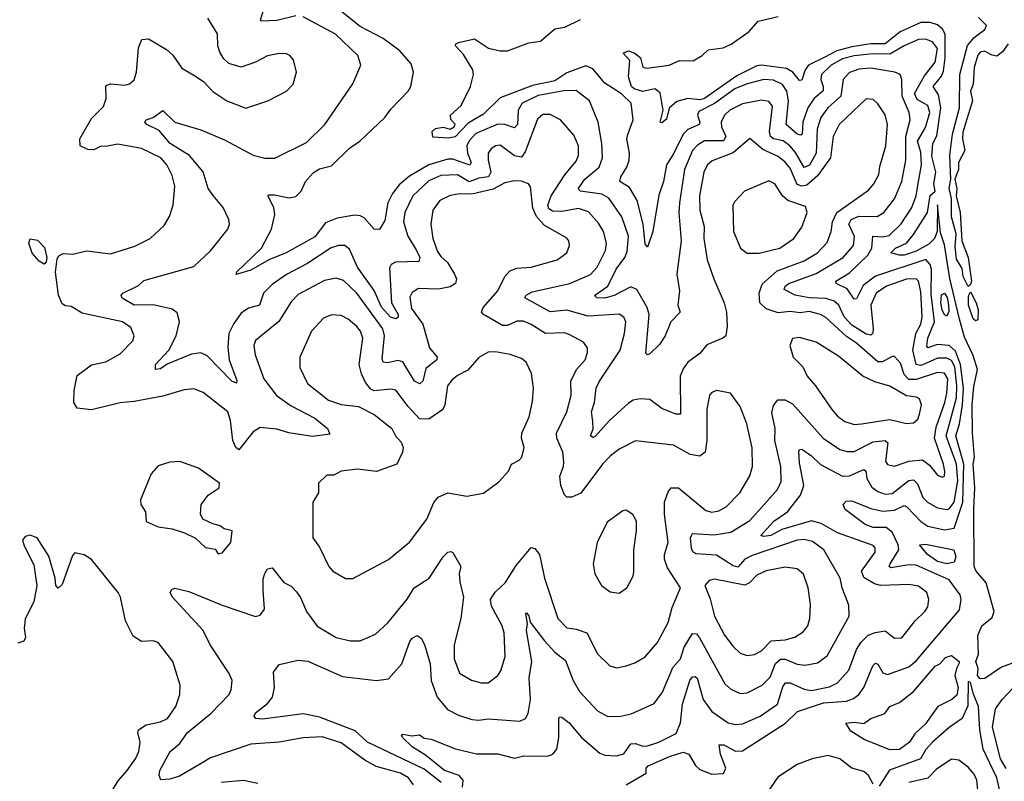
# Model space of a CAD drawing. Extents: x 1954678 to 2060275, y 904822 to 1016299.
# Tile 368 of 467: x 2009233 to 2013377, y 1002210 to 1005416. Entities that reach past the tile are written whole.
import ezdxf

# ---------------------------------------------------------------- set-up
doc = ezdxf.new("R2010")
doc.units = 0

msp = doc.modelspace()

# ---------------------------------------------------------------- linework, layer by layer
at = {"layer": '0CON20XD'}
for points in [[(2011867.5, 1004012.5), (2011881.6, 1004175), (2011872.9, 1004205), (2011830.6, 1004280.6), (2011805, 1004291.6), (2011735, 1004254.6), (2011695, 1004243.8), (2011661.2, 1004245), (2011651.4, 1004255), (2011708.2, 1004295), (2011743.4, 1004366.6), (2011779.8, 1004415), (2011789, 1004441), (2011795.2, 1004505), (2011766.6, 1004586.6), (2011712.8, 1004665), (2011682.1, 1004682.1), (2011593.3, 1004695), (2011583.8, 1004703.8), (2011611.4, 1004745), (2011670.8, 1004795), (2011685.3, 1004835), (2011682.9, 1004895), (2011666.7, 1004985), (2011630.4, 1005075), (2011575, 1005118.2), (2011523.1, 1005116.9), (2011415, 1005097.6), (2011347.3, 1005065), (2011330.6, 1005035), (2011327.3, 1004975), (2011315, 1004961.1), (2011275, 1004975.2), (2011245, 1004976.3), (2011152.9, 1004937.1), (2011125, 1004906.3), (2011115.2, 1004885), (2011117.7, 1004855), (2011132.8, 1004815), (2011126.5, 1004803.5), (2011055, 1004829.6), (2011035, 1004828.8), (2010955, 1004805.4), (2010873.1, 1004756.9), (2010829.2, 1004720.8), (2010801.6, 1004685), (2010782.7, 1004645), (2010769.5, 1004570.5), (2010747.3, 1004532.7), (2010724.4, 1004534.4), (2010681.9, 1004581.9), (2010665, 1004591.2), (2010643.8, 1004593.8), (2010568.9, 1004581.1), (2010519.1, 1004560.9), (2010475, 1004502.2), (2010354.1, 1004434.1), (2010281.4, 1004405), (2010205, 1004362.2), (2010143.3, 1004343.3), (2010147.1, 1004355), (2010250, 1004455), (2010292.5, 1004535), (2010306.8, 1004596.8), (2010302.5, 1004625), (2010276.7, 1004675), (2010280.5, 1004679.5), (2010305, 1004678.8), (2010366.4, 1004666.4), (2010395, 1004671.8), (2010416.7, 1004695), (2010435.9, 1004735), (2010468.2, 1004771.8), (2010495, 1004788.1), (2010545, 1004800.7), (2010620.5, 1004875), (2010663.5, 1004905), (2010770, 1005005), (2010795, 1005039.2), (2010868, 1005115), (2010878.8, 1005135), (2010889.4, 1005195), (2010880.2, 1005230.2), (2010831.9, 1005285), (2010762.7, 1005337.3), (2010665, 1005388.2), (2010554.1, 1005475.9)], [(2010395, 1005432.3), (2010315, 1005412.6), (2010250, 1005410), (2010246.1, 1005416.1), (2010258.2, 1005455)], [(2011134, 1002636), (2011175, 1002624.5), (2011205, 1002624.4), (2011244.6, 1002655.4), (2011257.8, 1002675), (2011275.4, 1002735), (2011271.3, 1002835), (2011263.6, 1002865), (2011217.8, 1002947.8), (2011214.4, 1002975), (2011233.6, 1003006.4), (2011275.5, 1003045), (2011321.5, 1003118.5), (2011385, 1003193.8), (2011400.8, 1003190.7), (2011420.4, 1003165), (2011441.1, 1003065), (2011498, 1002895), (2011535, 1002856.4), (2011575, 1002850.9), (2011619.1, 1002835), (2011665, 1002747.1), (2011716.6, 1002696.6), (2011745, 1002687.1), (2011785, 1002695.6), (2011821.3, 1002708.7), (2011865, 1002734.3), (2011916.4, 1002795), (2011962, 1002878), (2011978.7, 1002941.3), (2012014, 1003025), (2011958.7, 1003108.7), (2011947, 1003145), (2011946.7, 1003165), (2011961.6, 1003215), (2011946.4, 1003335), (2011946.1, 1003385), (2011961.6, 1003428.4), (2011975, 1003445.5), (2012005, 1003445.4), (2012120.6, 1003350.6), (2012145, 1003343.5), (2012175, 1003348.9), (2012205.6, 1003365), (2012263.5, 1003425), (2012305, 1003496), (2012316.9, 1003535), (2012315.4, 1003614.6), (2012292.3, 1003715), (2012265, 1003788), (2012224.6, 1003844.6), (2012165, 1003855.6), (2012145, 1003847.1), (2012136.5, 1003835), (2012124.7, 1003775), (2012124.2, 1003645), (2012117.9, 1003595), (2012095, 1003579.2), (2012055, 1003586.5), (2011984.5, 1003624.5), (2011825, 1003642.9), (2011755, 1003607.8), (2011719.6, 1003580.4), (2011686.2, 1003545), (2011595, 1003423.3), (2011555.8, 1003405.8), (2011535, 1003405.7), (2011525, 1003416), (2011509.6, 1003455), (2011506.2, 1003495), (2011521.5, 1003535), (2011522.7, 1003555), (2011518.2, 1003595), (2011492.9, 1003655), (2011491.8, 1003675), (2011535.9, 1003765), (2011554.2, 1003835), (2011551.6, 1003895), (2011576, 1003944), (2011612.9, 1003985), (2011622.5, 1004015), (2011621.9, 1004035), (2011605, 1004058.6), (2011545, 1004090.5), (2011525, 1004097.5), (2011445, 1004095.2), (2011385, 1004133.6), (2011353.4, 1004146.6), (2011325, 1004147.5), (2011285, 1004129.3), (2011265, 1004128.2), (2011184.5, 1004175), (2011176.1, 1004185), (2011182.6, 1004205), (2011245.3, 1004275), (2011274.7, 1004335), (2011295, 1004359.7), (2011325, 1004370.7), (2011385, 1004374.7), (2011495, 1004405.4), (2011535.6, 1004435), (2011546.7, 1004465), (2011544.4, 1004485), (2011535.9, 1004495.9), (2011440.6, 1004550.6), (2011407.1, 1004587.1), (2011392.2, 1004622.2), (2011382.8, 1004712.8), (2011374.6, 1004724.6), (2011345, 1004736.2), (2011315, 1004738.5), (2011275, 1004728.8), (2011225, 1004703), (2011135, 1004681.6), (2011085, 1004682.9), (2011045, 1004676), (2011001.1, 1004655), (2010971.8, 1004615), (2010963.2, 1004555), (2010971.9, 1004495), (2010991.1, 1004441.1), (2011005, 1004420), (2011033.5, 1004393.5), (2011062.9, 1004345), (2011070.4, 1004325), (2011066.2, 1004305), (2011045, 1004291.6), (2010995, 1004282.1), (2010911.2, 1004285), (2010885, 1004267.8), (2010875, 1004247.5), (2010881.1, 1004201.1), (2010928.9, 1004135), (2010958, 1004035), (2010990.3, 1003995), (2010988.9, 1003985), (2010942.6, 1003947.4), (2010930, 1003895), (2010916.9, 1003883.1), (2010894.4, 1003895), (2010845, 1003975.9), (2010825, 1003981.4), (2010781.3, 1003971.3), (2010762.9, 1003975), (2010757.9, 1003987.9), (2010767.5, 1004085), (2010760.9, 1004115), (2010652, 1004265), (2010595, 1004318.8), (2010565, 1004328.2), (2010515, 1004318.2), (2010405, 1004259.3), (2010375, 1004228.9), (2010323.6, 1004146.4), (2010224.8, 1004065.3), (2010217.5, 1004045), (2010224, 1004005), (2010260.6, 1003905), (2010313.8, 1003833.8), (2010375, 1003791.2), (2010475, 1003738.4), (2010528.6, 1003695), (2010537.9, 1003672.1), (2010465, 1003661.2), (2010365, 1003676.8), (2010315, 1003693), (2010245, 1003699.7), (2010215, 1003681.2), (2010155, 1003605.6), (2010142.1, 1003615), (2010129.4, 1003645), (2010119.5, 1003729.5), (2010109.3, 1003765), (2010005, 1003846.5), (2009965, 1003862.5), (2009925, 1003858.2), (2009835, 1003831.8), (2009715, 1003808.6), (2009655, 1003803.6), (2009535, 1003773.8), (2009475, 1003780.8), (2009460.5, 1003805), (2009462.1, 1003855), (2009475, 1003918), (2009535, 1003963.3), (2009595, 1003975.4), (2009655, 1004009.1), (2009708.6, 1004065), (2009714.2, 1004085.8), (2009700.9, 1004120.9), (2009665, 1004144.5), (2009495, 1004180.8), (2009448.8, 1004208.8), (2009425, 1004211.8), (2009410.8, 1004220.8), (2009395.9, 1004255.9), (2009383.2, 1004353.2), (2009389.9, 1004410.1), (2009397.2, 1004422.8), (2009415, 1004432.5), (2009455, 1004428.5), (2009515, 1004443.6), (2009615, 1004430.6), (2009717.3, 1004462.7), (2009781.2, 1004495), (2009840.3, 1004549.7), (2009862.7, 1004587.3), (2009878.6, 1004635), (2009885.7, 1004715), (2009875, 1004760), (2009851.2, 1004805), (2009826.2, 1004835), (2009745, 1004874.1), (2009645, 1004892.8), (2009595, 1004882.7), (2009575, 1004884.5), (2009545, 1004868.1), (2009519.1, 1004869.1), (2009487.3, 1004885), (2009485.4, 1004915), (2009535, 1005000), (2009585, 1005050.6), (2009596.5, 1005085), (2009594.5, 1005135), (2009599.1, 1005140.9), (2009615, 1005146.2), (2009675, 1005140.4), (2009695, 1005145.6), (2009715, 1005162.5), (2009724.7, 1005195), (2009732.5, 1005297.5), (2009746.5, 1005333.5), (2009775.3, 1005335.3), (2009850.1, 1005290.1), (2009877, 1005267), (2009915, 1005212), (2009965, 1005182.9), (2010006.4, 1005156.4), (2010045, 1005114.3), (2010105, 1005074.3), (2010185, 1005044.3), (2010277.5, 1005075), (2010356.2, 1005115), (2010384.2, 1005145), (2010398, 1005195), (2010385, 1005247.5), (2010370, 1005265), (2010355, 1005272), (2010325, 1005274), (2010275, 1005263.8), (2010225, 1005237.5), (2010165, 1005216.7), (2010112.5, 1005232.5), (2010091.4, 1005251.4), (2010075, 1005280), (2010066.2, 1005306.2), (2010065, 1005356.2), (2010025, 1005422.5)], [(2011475, 1004610.7), (2011460.2, 1004620.2), (2011455.2, 1004635), (2011469.5, 1004675), (2011526.6, 1004763.4), (2011575, 1004821.1), (2011584.1, 1004845), (2011584.7, 1004885), (2011565, 1004930.6), (2011508.9, 1004995), (2011465, 1005016.9), (2011435, 1005017.7), (2011412.3, 1004997.7), (2011359.6, 1004860.4), (2011345, 1004837.5), (2011315, 1004843.5), (2011255, 1004887.4), (2011235, 1004884.7), (2011216.8, 1004873.2), (2011205, 1004853.8), (2011204.8, 1004825.2), (2011215.5, 1004775), (2011205.7, 1004754.3), (2011165, 1004749.5), (2011125, 1004733.8), (2011075, 1004763), (2011005, 1004760), (2010955, 1004738.5), (2010887.9, 1004675), (2010853, 1004605), (2010847.6, 1004565), (2010866.1, 1004505), (2010902.9, 1004445), (2010916.7, 1004415), (2010912.2, 1004397.8), (2010814.3, 1004395.7), (2010795.5, 1004385), (2010788.8, 1004371.2), (2010797.3, 1004225), (2010826, 1004175), (2010826.1, 1004163.9), (2010815, 1004157.1), (2010793.8, 1004163.8), (2010755, 1004206.1), (2010725, 1004275.8), (2010654.1, 1004375), (2010620, 1004450), (2010601.2, 1004465), (2010575, 1004465.3), (2010543.6, 1004456.4), (2010441.8, 1004388.2), (2010355, 1004343.1), (2010295, 1004301.3), (2010258.9, 1004265), (2010242.2, 1004215), (2010195, 1004202.3), (2010165, 1004180.9), (2010133.2, 1004136.8), (2010112.7, 1004095), (2010108.2, 1004038.2), (2010114.8, 1003984.8), (2010146.9, 1003896.9), (2010145, 1003886.7), (2010125, 1003894.7), (2010021.2, 1004001.2), (2009995, 1004013.8), (2009955, 1004008.8), (2009853.8, 1003966.2), (2009825, 1003946), (2009803.9, 1003943.9), (2009804.8, 1003965.2), (2009860.9, 1004025), (2009891.1, 1004085), (2009905.4, 1004144.6), (2009895, 1004182), (2009875, 1004197.7), (2009795, 1004215.4), (2009715, 1004214.8), (2009664.2, 1004244.2), (2009659.4, 1004255), (2009666.2, 1004265), (2009732.2, 1004297.8), (2009755, 1004318.9), (2009965, 1004377.9), (2010037.7, 1004445), (2010108.1, 1004535), (2010115.5, 1004555.5), (2010113.5, 1004575), (2010089.5, 1004625), (2010046.6, 1004676.6), (2010025.4, 1004705.4), (2010005.2, 1004775.2), (2009947.5, 1004845), (2009866.2, 1004895), (2009819.6, 1004949.6), (2009768, 1004975), (2009759.4, 1004985), (2009764.4, 1004995), (2009795, 1005003.8), (2009835, 1005033.8), (2009885.4, 1004985.4), (2009995, 1004952.9), (2010095, 1004910.3), (2010215, 1004846.4), (2010265, 1004833.2), (2010306.3, 1004833.7), (2010440.2, 1004899.8), (2010516.7, 1004975), (2010635, 1005146.2), (2010667.8, 1005225), (2010655.2, 1005265.2), (2010561.8, 1005355), (2010425, 1005427.6)], [(2011785.8, 1002195), (2011870, 1002245), (2011870, 1002265), (2011877.5, 1002275), (2011968, 1002315), (2012025, 1002332.5), (2012049.2, 1002325), (2012076.6, 1002276.6), (2012095, 1002259.3), (2012145, 1002240.3), (2012195, 1002242.5), (2012204.7, 1002265), (2012182.3, 1002325), (2012176.1, 1002363.9), (2012195.7, 1002364.3), (2012245, 1002337.6), (2012275, 1002338.4), (2012455.4, 1002454.6), (2012506.3, 1002503.7), (2012615, 1002540), (2012712.5, 1002547.5), (2012742, 1002558), (2012764.8, 1002575.2), (2012785.6, 1002604.4), (2012823.3, 1002696.7), (2012835, 1002707.5), (2012845, 1002703.1), (2012865, 1002667.1), (2012885, 1002659.1), (2012975, 1002691.4), (2013005, 1002717.2), (2013187.7, 1002932.3), (2013194.4, 1002975), (2013191.1, 1002995), (2013145, 1003058.4), (2013005, 1003120), (2012975, 1003121.9), (2012898.5, 1003108.5), (2012892.2, 1003115), (2012896.2, 1003125), (2012932.3, 1003185), (2012930.2, 1003205), (2012905, 1003258.9), (2012878.9, 1003278.9), (2012825, 1003278.4), (2012791, 1003291), (2012707.3, 1003355), (2012697.8, 1003375), (2012711.3, 1003388.7), (2012735, 1003390.3), (2012815, 1003358.7), (2012865, 1003346.7), (2012915, 1003351.9), (2012955, 1003370.9), (2012966.2, 1003366.2), (2013025, 1003303.8), (2013055, 1003284), (2013125, 1003269.2), (2013165, 1003275.4), (2013201.9, 1003385), (2013206.6, 1003545), (2013172.8, 1003665), (2013188.4, 1003715), (2013201.3, 1003795), (2013204.7, 1003865), (2013192.8, 1003965), (2013171.5, 1004021.5), (2013145, 1004044.6), (2013095, 1004049.3), (2013055, 1004034.8), (2013051.2, 1004041.2), (2013055.2, 1004075), (2013082.4, 1004145), (2013069, 1004261), (2013069.9, 1004365), (2013064.6, 1004385), (2013046.9, 1004406.9), (2012835, 1004337), (2012782.9, 1004297.1), (2012755, 1004241.5), (2012745, 1004240.4), (2012715, 1004282.6), (2012669.4, 1004305), (2012667.8, 1004315), (2012725, 1004350), (2012802, 1004425), (2012818.5, 1004455), (2012823.8, 1004505), (2012865, 1004501.8), (2012892.4, 1004507.6), (2012942.9, 1004557.1), (2012987.8, 1004625), (2013005.2, 1004675), (2013013.9, 1004726.1), (2013027.5, 1004805), (2013025, 1004858.6), (2013011.9, 1004905), (2013045, 1004962.7), (2013062.7, 1005025), (2013055, 1005054.7), (2013010.4, 1005080.4), (2012998.8, 1005105), (2013040.6, 1005179.4), (2013085, 1005237.5), (2013095.3, 1005295), (2013075, 1005322.6), (2013045, 1005333.8), (2013015, 1005332.8), (2012955, 1005306.7), (2012895, 1005271.2), (2012825, 1005273), (2012745, 1005264.3), (2012695, 1005251), (2012647.6, 1005225), (2012607.3, 1005185), (2012604.3, 1005165), (2012614.4, 1005135), (2012613.7, 1005116.3), (2012575, 1005082.9), (2012550, 1005045), (2012529, 1004985), (2012525.2, 1004934.8), (2012520, 1004930), (2012505, 1004934.3), (2012457.9, 1004975), (2012468.1, 1005075), (2012461.3, 1005115), (2012443.8, 1005143.8), (2012405, 1005161.9), (2012365, 1005164.5), (2012295, 1005146.8), (2012241.8, 1005125), (2012156.9, 1005063.1), (2012090.8, 1005029.2), (2012085.2, 1005015), (2012095.3, 1004985), (2012092.5, 1004975), (2012045, 1004953.8), (2012025.4, 1004934.6), (2011985, 1004851.5), (2011954.8, 1004805), (2011942.5, 1004735), (2011922.4, 1004677.6), (2011897.1, 1004525), (2011875, 1004458), (2011865, 1004473.3), (2011856.1, 1004555), (2011831.4, 1004655), (2011799.2, 1004709.2), (2011758.5, 1004735), (2011762.3, 1004755), (2011788.1, 1004795), (2011798.3, 1004825), (2011799.6, 1004855), (2011788.3, 1004915), (2011792.3, 1004932.3), (2011814.7, 1004995), (2011805.5, 1005065), (2011764.8, 1005104.8), (2011695, 1005149.7), (2011645, 1005209.7), (2011615, 1005221.9), (2011535, 1005192.8), (2011485, 1005159.4), (2011390.9, 1005139.1), (2011255, 1005086.7), (2011185, 1005018.5), (2011119.7, 1004980.3), (2011065, 1004922.6), (2011036.9, 1004916.9), (2010971.5, 1004921.5), (2010969.2, 1004945), (2010982.3, 1004957.7), (2011015, 1004963.9), (2011045, 1004955.6), (2011061.9, 1004965), (2011065, 1004976.2), (2011046.7, 1004996.7), (2011045.6, 1005015), (2011090, 1005055), (2011130.4, 1005135), (2011142.1, 1005185), (2011139.6, 1005205), (2011100, 1005270), (2011066.4, 1005306.4), (2011068.8, 1005315), (2011080, 1005320), (2011146.1, 1005336.1), (2011206.1, 1005296.1), (2011255, 1005284.5), (2011285, 1005285.4), (2011375, 1005318.2), (2011425, 1005326.2), (2011485, 1005378.4), (2011526.9, 1005385), (2011592.9, 1005417.1)], [(2013422.2, 1002712.2), (2013365, 1002690.1), (2013295, 1002643.3), (2013275, 1002641.8), (2013264, 1002655), (2013266, 1002685), (2013257.5, 1002715), (2013267.5, 1002745), (2013265, 1002823.3), (2013282.1, 1002865), (2013325, 1002900), (2013334.6, 1002925), (2013300, 1003045), (2013258.3, 1003095), (2013250.5, 1003115), (2013248.8, 1003358.8), (2013253.2, 1003445), (2013245.8, 1003545), (2013251.4, 1003575), (2013242.5, 1003675), (2013241.1, 1003795), (2013248.4, 1003871.6), (2013263.6, 1003943.6), (2013245, 1004003.3), (2013209.1, 1004079.1), (2013187.8, 1004155), (2013147.4, 1004327.4), (2013125, 1004468.6), (2013108.8, 1004518.8), (2013095, 1004637.5), (2013093.9, 1004525), (2013083.3, 1004495), (2013059, 1004471), (2013005, 1004441.3), (2012955, 1004424.6), (2012935, 1004424.3), (2012899.4, 1004435), (2012918.7, 1004455), (2012964.8, 1004475), (2012995, 1004511.6), (2013053.3, 1004605), (2013065, 1004676.7), (2013086, 1004694), (2013080, 1004725), (2013088.5, 1004775), (2013071.9, 1004841.9), (2013076.4, 1004895), (2013092.4, 1004927.6), (2013108.9, 1005045), (2013099.9, 1005099.9), (2013077, 1005135), (2013111.8, 1005178.2), (2013120.4, 1005199.6), (2013128.1, 1005255), (2013127.7, 1005355), (2013116, 1005376), (2013095, 1005395.1), (2013065, 1005404.1), (2013025, 1005404.9), (2012938.5, 1005365), (2012875, 1005314.9), (2012815, 1005314.2), (2012735, 1005302.6), (2012672, 1005285), (2012621.3, 1005258.7), (2012553, 1005225), (2012539, 1005205), (2012525, 1005162), (2012515, 1005160), (2012486, 1005196), (2012460.5, 1005210.5), (2012355, 1005224.2), (2012335, 1005222), (2012250.7, 1005179.3), (2012115, 1005083.9), (2012095, 1005078.2), (2012045, 1005084.2), (2011997.9, 1005072.1), (2011966.8, 1005043.2), (2011955, 1004998.1), (2011935, 1004982.2), (2011928.8, 1004985), (2011941.3, 1005035), (2011927.8, 1005107.8), (2011905.6, 1005125.6), (2011855, 1005113.3), (2011819.3, 1005125), (2011807.5, 1005135), (2011794.8, 1005175), (2011800.6, 1005245), (2011772.5, 1005275), (2011795, 1005285.6), (2011821.2, 1005275), (2011845.7, 1005255), (2011855.9, 1005215.9), (2011872.1, 1005212.1), (2011965.8, 1005224.2), (2012010, 1005245), (2012066.6, 1005243.4), (2012104.5, 1005265.5), (2012130.9, 1005289.1), (2012192.8, 1005297.2), (2012227, 1005313), (2012303, 1005367), (2012340.3, 1005409.7), (2012425, 1005429.7)], [(2013392.5, 1005315), (2013369.3, 1005280.7), (2013345, 1005263.3), (2013325, 1005266.7), (2013293.8, 1005283.8), (2013275, 1005280), (2013265, 1005267.5), (2013249.6, 1005215), (2013245.3, 1005144.7), (2013233.9, 1005115), (2013242.8, 1005075), (2013202.1, 1004942.1), (2013200.8, 1004915), (2013210.4, 1004865), (2013184.1, 1004815), (2013183.2, 1004785), (2013169.1, 1004745), (2013177.1, 1004705), (2013174.7, 1004674.7), (2013190.7, 1004605), (2013197.4, 1004485), (2013224.6, 1004415), (2013238, 1004315), (2013235, 1004301.2), (2013225, 1004292.5), (2013203.5, 1004335), (2013198.8, 1004368.8), (2013175, 1004407.5), (2013169.7, 1004460.3), (2013174.3, 1004514.3), (2013155, 1004586.7), (2013154, 1004664), (2013144.6, 1004705), (2013152.2, 1004745), (2013147.9, 1004845), (2013158.5, 1004935), (2013188.3, 1005045), (2013189.5, 1005185), (2013222.1, 1005307.9), (2013249.3, 1005340.7), (2013294.4, 1005375), (2013301.4, 1005391.4), (2013268, 1005425)], [(2011095.9, 1002185), (2011099.5, 1002215), (2011082.9, 1002235), (2011020.8, 1002255), (2010939.9, 1002319.9), (2010885, 1002355.4), (2010843.3, 1002395), (2010840, 1002405), (2010845, 1002408.1), (2010885, 1002401.1), (2010915, 1002405.8), (2010935, 1002391.9), (2010965, 1002388.1), (2011066.9, 1002346.9), (2011155, 1002325.3), (2011245, 1002325.3), (2011315, 1002307.8), (2011355, 1002316.8), (2011454.7, 1002315.3), (2011477.1, 1002325), (2011494, 1002346), (2011502.4, 1002395), (2011501.4, 1002475), (2011505, 1002481.2), (2011515, 1002480.8), (2011545, 1002456.9), (2011597.7, 1002395), (2011675, 1002329.1), (2011695, 1002320.4), (2011745, 1002317.1), (2011775, 1002325.5), (2011805, 1002367.2), (2011825, 1002369), (2011855, 1002358.7), (2011875, 1002358.8), (2011923.3, 1002375), (2011995, 1002412), (2012013.9, 1002456.1), (2012021.9, 1002535), (2012053.3, 1002635), (2012065, 1002649.3), (2012075, 1002651.2), (2012083.6, 1002643.6), (2012109.5, 1002555), (2012145, 1002504), (2012215, 1002455.9), (2012245, 1002449.4), (2012275, 1002452.6), (2012349.1, 1002485), (2012422, 1002535), (2012445, 1002608.5), (2012455.9, 1002624.1), (2012475, 1002624.7), (2012535, 1002597.4), (2012565, 1002592.5), (2012641.5, 1002608.5), (2012675, 1002624.1), (2012721.9, 1002678.1), (2012755.2, 1002765), (2012774, 1002796), (2012803.1, 1002825), (2012833.7, 1002836.3), (2012875, 1002843.2), (2012915, 1002812.9), (2012945, 1002814.4), (2013001.5, 1002885), (2013042.1, 1002925), (2013054.5, 1002945), (2013059.6, 1002975), (2013050.5, 1003005), (2013015, 1003030.9), (2012975, 1003038.2), (2012855, 1003033.7), (2012831, 1003041), (2012785, 1003068.4), (2012775.2, 1003095), (2012833.5, 1003175), (2012833.6, 1003193.6), (2012825, 1003203.1), (2012675, 1003255.7), (2012605.7, 1003295.7), (2012565, 1003306.7), (2012440.2, 1003269.8), (2012394.7, 1003244.7), (2012365, 1003240.4), (2012352.5, 1003245), (2012406.5, 1003305), (2012464.1, 1003345), (2012518.8, 1003415), (2012533.4, 1003455), (2012515, 1003551.2), (2012511.3, 1003598.7), (2012515, 1003607.1), (2012525, 1003608.9), (2012565, 1003580.6), (2012603.2, 1003543.2), (2012695, 1003495.3), (2012725, 1003495.7), (2012785, 1003522.5), (2012793.3, 1003515), (2012798.3, 1003485), (2012818.8, 1003448.8), (2012845, 1003429.5), (2012875, 1003419.4), (2012905, 1003422.3), (2012975, 1003476.1), (2012995, 1003479.2), (2013011.9, 1003461.9), (2013033.2, 1003405), (2013052.9, 1003385), (2013095, 1003361.8), (2013136.2, 1003353.8), (2013145, 1003357.3), (2013165.2, 1003384.8), (2013181.5, 1003475), (2013175.9, 1003545), (2013132.6, 1003665), (2013175.1, 1003825), (2013177, 1003875), (2013168.7, 1003955), (2013155, 1003981.1), (2013135, 1003991.6), (2013095, 1003991), (2013049.1, 1003970.9), (2013025, 1003959.9), (2013005.8, 1003965), (2012992.1, 1004025), (2013003.9, 1004095), (2013025.2, 1004135), (2013030.7, 1004165), (2013025, 1004270.8), (2013015.2, 1004315), (2013005, 1004325.3), (2012965, 1004323.6), (2012880.5, 1004295), (2012838, 1004265), (2012814.8, 1004215), (2012825.2, 1004114.8), (2012823.1, 1004096.9), (2012815, 1004088.5), (2012795, 1004092), (2012735, 1004130.7), (2012703.2, 1004165), (2012680.5, 1004215), (2012660.8, 1004230.8), (2012625, 1004242), (2012554.9, 1004244.9), (2012496.9, 1004256.9), (2012450.5, 1004280.5), (2012454.5, 1004295), (2012469.6, 1004305), (2012585, 1004347.8), (2012698.2, 1004415), (2012742.6, 1004465), (2012746, 1004504), (2012722.6, 1004555), (2012731.9, 1004575), (2012765, 1004589.2), (2012842, 1004588), (2012869.6, 1004605), (2012915, 1004661.8), (2012944.8, 1004735.2), (2012961.9, 1004825), (2012962.1, 1004925), (2012980, 1004995), (2012975.6, 1005025), (2012947.3, 1005095), (2012944.7, 1005165), (2012938.5, 1005185), (2012915.8, 1005195.8), (2012815, 1005211.6), (2012765, 1005208.4), (2012725.5, 1005194.5), (2012698.2, 1005165), (2012689.1, 1005095), (2012633.8, 1005045), (2012604.8, 1005005), (2012588.6, 1004955), (2012585.5, 1004855), (2012556.5, 1004803.5), (2012535, 1004793.4), (2012497.5, 1004857.5), (2012474.3, 1004885), (2012445.6, 1004905.6), (2012405.1, 1004915.1), (2012392.8, 1004925), (2012388.6, 1004945), (2012401.7, 1005051.7), (2012385, 1005072.3), (2012355, 1005077.8), (2012275, 1005061.9), (2012220.8, 1005035), (2012199.7, 1005015), (2012184.8, 1004985.2), (2012187, 1004965), (2012204.4, 1004925), (2012195, 1004906.3), (2012115, 1004905.9), (2012085, 1004888.6), (2012065, 1004865.9), (2012030.7, 1004785), (2012009, 1004645), (2012006.4, 1004603.6), (2012016.6, 1004485), (2011997.7, 1004345), (2012009.2, 1004275), (2012002.6, 1004215), (2012012.3, 1004185), (2011973.1, 1004145), (2011949.2, 1004085), (2011925, 1004048.5), (2011885, 1004010), (2011875, 1004006), (2011867.5, 1004012.5)], [(2011006.8, 1002205), (2010935, 1002261), (2010695.9, 1002375), (2010645, 1002423), (2010495, 1002479.6), (2010425, 1002494.2), (2010255, 1002472.3), (2010226.7, 1002475), (2010219.4, 1002485), (2010225, 1002497.8), (2010275, 1002537.1), (2010296.7, 1002565), (2010305.5, 1002605), (2010301.1, 1002668.9), (2010325, 1002702), (2010405, 1002720), (2010445, 1002715.6), (2010591.8, 1002651.8), (2010735, 1002634), (2010785, 1002641.2), (2010840.8, 1002705), (2010875, 1002798.1), (2010885, 1002812.5), (2010905, 1002824.4), (2010922.9, 1002812.9), (2010936, 1002786), (2010960.6, 1002705), (2010964.8, 1002635), (2010989.7, 1002565), (2011032.7, 1002512.7), (2011079.1, 1002489.1), (2011135, 1002470.8), (2011165, 1002466.9), (2011205, 1002472.5), (2011337.2, 1002462.8), (2011360.8, 1002475), (2011372.5, 1002495), (2011382.6, 1002555), (2011377.2, 1002645), (2011388.3, 1002715), (2011365.3, 1002845), (2011369.4, 1002875), (2011362.5, 1002915), (2011365, 1002918.8), (2011375, 1002906.2), (2011380.7, 1002880.7), (2011441.4, 1002801.4), (2011485, 1002753.3), (2011529.2, 1002719.2), (2011562.5, 1002635), (2011588.8, 1002588.8), (2011665, 1002506.4), (2011705, 1002483.8), (2011755, 1002482.3), (2011805.9, 1002494.1), (2011902.6, 1002537.4), (2011938.7, 1002585), (2011981.2, 1002688.8), (2012013.7, 1002725), (2012028.8, 1002775), (2012065, 1002832.5), (2012080.5, 1002830.5), (2012093.9, 1002813.9), (2012200.3, 1002620.3), (2012225, 1002597.9), (2012265, 1002579.6), (2012295, 1002582.5), (2012357.3, 1002615), (2012391.3, 1002648.7), (2012414.1, 1002705.9), (2012435, 1002724.3), (2012455, 1002724.4), (2012505, 1002702.9), (2012538.7, 1002698.7), (2012590.5, 1002709.5), (2012631.2, 1002738.8), (2012723.1, 1002905), (2012721.7, 1002951.7), (2012694.1, 1003025), (2012685.5, 1003065.5), (2012616.9, 1003185), (2012569.6, 1003219.6), (2012535, 1003227.8), (2012505, 1003224.8), (2012315, 1003161.2), (2012284.2, 1003145), (2012255, 1003112), (2012235, 1003117.1), (2012165, 1003162.7), (2012077.9, 1003167.9), (2012066, 1003176), (2012060.1, 1003190.1), (2012055.3, 1003234.7), (2012065, 1003253.3), (2012155, 1003248), (2012225, 1003259), (2012305, 1003307.5), (2012366.5, 1003375), (2012421.4, 1003438.6), (2012437.9, 1003472.1), (2012435.6, 1003535), (2012411.5, 1003645), (2012412, 1003695), (2012398.8, 1003761.2), (2012405, 1003792), (2012424.1, 1003815.9), (2012455, 1003815.8), (2012485, 1003798.7), (2012613.9, 1003655), (2012685, 1003606.4), (2012715, 1003597.9), (2012745, 1003598.8), (2012825, 1003639.2), (2012875, 1003644.7), (2012886.3, 1003635), (2012877.2, 1003557.2), (2012885, 1003543.5), (2012915, 1003536.9), (2012975, 1003557.6), (2013032.8, 1003562.8), (2013061.4, 1003541.4), (2013095, 1003498.6), (2013115, 1003490.8), (2013125.4, 1003494.6), (2013126.3, 1003513.7), (2013121.1, 1003545), (2013083.2, 1003655), (2013089.3, 1003700.7), (2013126.8, 1003805), (2013135, 1003844.2), (2013138.5, 1003905), (2013125, 1003927.6), (2013095, 1003930.7), (2013005, 1003901), (2012975, 1003901.1), (2012955, 1003922.4), (2012940.1, 1003970.1), (2012915, 1003997.8), (2012905, 1003998.9), (2012863.6, 1003976.4), (2012845, 1003975.7), (2012755, 1004054.8), (2012712.2, 1004082.2), (2012625, 1004162.6), (2012603.1, 1004175), (2012555, 1004188.2), (2012517.8, 1004182.2), (2012475, 1004188.1), (2012425, 1004182.8), (2012375, 1004199.3), (2012348.2, 1004225), (2012344.7, 1004265), (2012357.6, 1004302.4), (2012420.3, 1004359.7), (2012535, 1004401), (2012590, 1004435), (2012631.4, 1004478.6), (2012648.1, 1004525), (2012653.2, 1004565), (2012671.5, 1004605), (2012805, 1004698.8), (2012827.3, 1004725), (2012848.9, 1004765), (2012852.1, 1004797.9), (2012878.3, 1004885), (2012884.7, 1004975), (2012875, 1005015.6), (2012845, 1005061.9), (2012825, 1005080), (2012795, 1005083.1), (2012681.6, 1004975), (2012656.7, 1004925), (2012645.4, 1004834.6), (2012590.9, 1004759.1), (2012545, 1004719.7), (2012525, 1004715.5), (2012505, 1004722.9), (2012475, 1004791.3), (2012455, 1004817.1), (2012425, 1004839.8), (2012360.1, 1004870.1), (2012305, 1004916.2), (2012234.9, 1004855.1), (2012147.6, 1004822.4), (2012126.2, 1004803.8), (2012111.9, 1004775), (2012094.1, 1004675), (2012095.2, 1004615), (2012113.8, 1004545), (2012112.2, 1004495), (2012126.7, 1004405), (2012153.8, 1004325), (2012197.5, 1004225), (2012207.8, 1004185), (2012210, 1004125), (2012204, 1004086), (2012192.5, 1004075), (2012125, 1004047.8), (2012095, 1004011.1), (2012045.3, 1003974.7), (2012025, 1003946), (2012012.9, 1003915), (2012013.8, 1003755), (2011994.4, 1003755.6), (2011935, 1003779.6), (2011885, 1003816.7), (2011845, 1003820), (2011815, 1003814), (2011795, 1003801.8), (2011713.1, 1003726.9), (2011655, 1003661.1), (2011645, 1003657.1), (2011634.6, 1003665), (2011646.4, 1003693.6), (2011645.4, 1003725), (2011639.7, 1003765), (2011652.5, 1003805), (2011658.2, 1003865), (2011672.2, 1003895), (2011759.2, 1004025), (2011778.8, 1004095), (2011783.8, 1004145), (2011775, 1004164.3), (2011755, 1004176.2), (2011625, 1004167.5), (2011535, 1004193.3), (2011465, 1004186.8), (2011358.1, 1004245), (2011363.9, 1004256.1), (2011390, 1004270), (2011548.6, 1004305), (2011635, 1004343.1), (2011663.6, 1004375), (2011698.4, 1004445), (2011702.9, 1004475), (2011689.4, 1004525), (2011669.2, 1004559.2), (2011627.1, 1004607.1), (2011585, 1004621), (2011515, 1004609.1), (2011475, 1004610.7)], [(2012295, 1004432.9), (2012345, 1004433.1), (2012431.4, 1004455), (2012491.4, 1004495), (2012525, 1004542.5), (2012546.7, 1004605), (2012539.6, 1004629.6), (2012465, 1004655.4), (2012442.7, 1004675), (2012410.6, 1004725), (2012385, 1004737.3), (2012283.8, 1004695), (2012240.6, 1004649.4), (2012234.5, 1004635), (2012237.3, 1004525), (2012265.7, 1004455), (2012295, 1004432.9)], [(2009335, 1004387.5), (2009315, 1004399.6), (2009285, 1004433.1), (2009270.7, 1004475), (2009276.6, 1004493.4), (2009307.6, 1004487.6), (2009337.4, 1004457.4), (2009347.3, 1004415), (2009343.5, 1004396.5), (2009335, 1004387.5)], [(2013135, 1004167.8), (2013125, 1004173.9), (2013115.2, 1004195), (2013109.7, 1004225), (2013112.2, 1004257.8), (2013125, 1004265.4), (2013136.2, 1004246.2), (2013142.1, 1004215), (2013142.5, 1004187.5), (2013135, 1004167.8)], [(2013255, 1004149.2), (2013245, 1004157.5), (2013225.4, 1004215), (2013225.7, 1004254.3), (2013235, 1004270), (2013258.9, 1004225), (2013266.1, 1004195), (2013265, 1004152.5), (2013255, 1004149.2)], [(2010604.2, 1003064.2), (2010635, 1003064.3), (2010785, 1003144.2), (2010873.6, 1003216.4), (2010946.2, 1003313.8), (2010975, 1003383.8), (2010994.4, 1003405.6), (2011035, 1003424), (2011115, 1003410), (2011185, 1003423.3), (2011249.4, 1003470.6), (2011290, 1003515), (2011302.5, 1003545), (2011335, 1003562), (2011345.7, 1003575), (2011355.6, 1003615), (2011344.3, 1003655), (2011345.6, 1003675), (2011376.4, 1003745), (2011390.7, 1003809.3), (2011395.4, 1003864.6), (2011386.9, 1003926.9), (2011364, 1003975), (2011345, 1003990), (2011296.7, 1004006.7), (2011235, 1004017.9), (2011205, 1004016.9), (2011165.5, 1003994.5), (2011118.7, 1003941.3), (2011075, 1003918.9), (2011051.4, 1003898.6), (2011033.4, 1003875), (2011022.6, 1003795), (2011013.3, 1003775), (2010955.2, 1003734.8), (2010915.4, 1003735.4), (2010867.3, 1003787.3), (2010815, 1003856.9), (2010795, 1003860.5), (2010725, 1003853.8), (2010710.6, 1003860.6), (2010688.3, 1003888.3), (2010670.5, 1003925), (2010662, 1003965), (2010676.9, 1004075), (2010666.6, 1004105), (2010652.1, 1004125), (2010615, 1004156.2), (2010585, 1004170.9), (2010545, 1004174.4), (2010510.8, 1004159.2), (2010460.9, 1004105), (2010411.5, 1003995), (2010411.4, 1003951.4), (2010444.5, 1003885), (2010532.5, 1003815), (2010585, 1003796.9), (2010657.9, 1003787.9), (2010725, 1003754.2), (2010799.2, 1003695), (2010813.8, 1003665), (2010838.3, 1003638.3), (2010846, 1003615), (2010844, 1003595), (2010820, 1003545), (2010735, 1003514.4), (2010655, 1003524.4), (2010585, 1003515.8), (2010555, 1003498.8), (2010525, 1003498.8), (2010490, 1003465), (2010490, 1003425), (2010466.2, 1003385), (2010466, 1003235), (2010495, 1003196.2), (2010534.4, 1003115), (2010550, 1003095), (2010604.2, 1003064.2)], [(2012745, 1003711.5), (2012775, 1003714.6), (2012895, 1003733.3), (2012965, 1003716.7), (2012995, 1003718.9), (2013012.7, 1003735), (2013020.4, 1003755), (2013028.8, 1003795), (2013020.4, 1003820.4), (2013007.6, 1003827.6), (2012965, 1003833.5), (2012895, 1003873.4), (2012831.5, 1003891.5), (2012781.5, 1003915), (2012679.5, 1003999.5), (2012585, 1004058.2), (2012515, 1004078.6), (2012485, 1004074), (2012474.4, 1004045), (2012488.6, 1003995), (2012528.1, 1003955), (2012547.1, 1003915), (2012582.7, 1003875), (2012650.5, 1003775), (2012675, 1003747.5), (2012706, 1003725), (2012745, 1003711.5)], [(2010068.3, 1003168.3), (2010085, 1003172.5), (2010121.2, 1003215), (2010126.7, 1003265), (2010093.6, 1003273.6), (2010075.9, 1003285.9), (2010045, 1003293.3), (2010003.9, 1003313.9), (2009993.8, 1003335), (2009996.2, 1003375), (2010025.8, 1003414.2), (2010072, 1003445), (2010073.8, 1003465), (2009985, 1003528), (2009906.1, 1003556.1), (2009865, 1003553.8), (2009815, 1003538), (2009786, 1003505), (2009741.2, 1003395), (2009742, 1003375), (2009762.5, 1003345), (2009764.4, 1003304.4), (2009815, 1003280.8), (2009875, 1003272.5), (2009925.7, 1003255.7), (2009973.2, 1003233.2), (2010015, 1003194), (2010055, 1003187.5), (2010068.3, 1003168.3)], [(2011755, 1003002), (2011788, 1003025), (2011815, 1003073.3), (2011817.9, 1003092.1), (2011816.7, 1003185), (2011829.2, 1003265), (2011828, 1003305), (2011813.2, 1003333.2), (2011785, 1003352), (2011771.7, 1003348.3), (2011705, 1003301.2), (2011663.1, 1003215), (2011645.9, 1003125.9), (2011653.4, 1003083.4), (2011681.2, 1003035), (2011717.3, 1003007.3), (2011755, 1003002)], [(2009587.9, 1002115), (2009647.7, 1002212.3), (2009684.4, 1002255), (2009720.4, 1002305), (2009733.8, 1002335), (2009739.4, 1002375), (2009730.3, 1002415), (2009733, 1002427), (2009765, 1002448.2), (2009825, 1002460), (2009854.3, 1002475), (2009890.4, 1002525), (2009906.7, 1002575), (2009908.1, 1002615), (2009876.5, 1002715), (2009815, 1002794), (2009795, 1002802), (2009745, 1002799.2), (2009710.6, 1002820.6), (2009677.8, 1002885), (2009656.9, 1002985), (2009647.5, 1003005), (2009535, 1003143.3), (2009503.6, 1003163.6), (2009465, 1003172.5), (2009455, 1003160), (2009411.7, 1003038.3), (2009395, 1003022.5), (2009384.2, 1003035), (2009381.2, 1003065), (2009355, 1003157.5), (2009306.2, 1003235), (2009276.6, 1003246.6), (2009255, 1003240), (2009244.2, 1003225), (2009251.1, 1003201.1), (2009291.7, 1003121.7), (2009304.2, 1003035), (2009291.9, 1002965), (2009256.2, 1002893.8), (2009251.5, 1002855), (2009256.9, 1002815), (2009250, 1002800), (2009225, 1002792.1)], [(2013135, 1003125.5), (2013095, 1003136), (2013052.7, 1003165), (2013019.2, 1003205), (2013045, 1003208.9), (2013164.6, 1003185), (2013172.6, 1003155), (2013165, 1003132), (2013135, 1003125.5)], [(2010889.6, 1002195), (2010868.5, 1002225), (2010835, 1002244.7), (2010732.5, 1002272.5), (2010685, 1002298.9), (2010585, 1002371.4), (2010505, 1002398), (2010425, 1002392.8), (2010325, 1002375.3), (2010205, 1002367.1), (2010035, 1002309.2), (2009988.8, 1002281.2), (2009905, 1002231.6), (2009865, 1002218.7), (2009826.2, 1002216.2), (2009819.2, 1002235), (2009822.7, 1002255), (2009865.6, 1002335), (2009905, 1002367.5), (2009939.2, 1002415), (2010036.8, 1002495), (2010114.5, 1002575), (2010122.7, 1002595), (2010126.5, 1002635), (2010114.6, 1002664.6), (2010034.4, 1002784.4), (2010005.2, 1002845.2), (2009875, 1002986.2), (2009865.8, 1003005), (2009872.4, 1003017.6), (2009885, 1003022.5), (2009945, 1003008.5), (2010085, 1002951.8), (2010225, 1002904.5), (2010245, 1002909.4), (2010263.2, 1002935), (2010256.7, 1003015), (2010257.7, 1003062.3), (2010264.6, 1003085.4), (2010275, 1003104), (2010295, 1003108.1), (2010345, 1003046.5), (2010375, 1003032.2), (2010398.2, 1003008.2), (2010415, 1002984.4), (2010440, 1002925), (2010485, 1002863.6), (2010565, 1002815.5), (2010625, 1002801.8), (2010665, 1002801.1), (2010730.2, 1002829.8), (2010782.6, 1002877.4), (2010863.6, 1002976.4), (2010892.7, 1003025), (2010955.5, 1003065), (2011015, 1003155.5), (2011035, 1003174.4), (2011047.6, 1003177.6), (2011055, 1003174), (2011089.3, 1003115), (2011082.9, 1003085), (2011085, 1003050), (2011100.8, 1002985), (2011089.4, 1002895), (2011061.5, 1002785), (2011061.8, 1002725), (2011083.3, 1002665), (2011134, 1002636)], [(2012295, 1002739.1), (2012325, 1002744.5), (2012355, 1002760), (2012395, 1002801.9), (2012455, 1002806.1), (2012495, 1002817.1), (2012530.7, 1002839.3), (2012549.6, 1002865), (2012558.8, 1002895), (2012561.5, 1002955), (2012550.9, 1003025), (2012531.8, 1003081.8), (2012504.6, 1003104.6), (2012455, 1003111.6), (2012375, 1003096.8), (2012335, 1003078.4), (2012304, 1003046), (2012285, 1003035.2), (2012155, 1003061.5), (2012134, 1003055), (2012116, 1003035), (2012138.8, 1002978.8), (2012157.2, 1002905), (2012199.2, 1002825), (2012235, 1002777.5), (2012265, 1002750), (2012295, 1002739.1)], [(2012895, 1002342.5), (2012786.6, 1002386.6), (2012731.1, 1002421.1), (2012710, 1002455), (2012745, 1002459.2), (2012785, 1002453.5), (2012814.8, 1002475.2), (2012874.2, 1002495), (2012895, 1002525.5), (2012935, 1002541.2), (2012995, 1002588.7), (2013085, 1002694.2), (2013105.5, 1002704.5), (2013129.1, 1002730.9), (2013155, 1002740), (2013186.2, 1002715), (2013187.3, 1002707.3), (2013174.9, 1002685.1), (2013168.1, 1002655), (2013183.1, 1002605), (2013177.3, 1002572.7), (2013156, 1002555), (2013097.5, 1002525), (2013045, 1002452.1), (2013000.6, 1002409.4), (2012977.3, 1002375), (2012935, 1002344.5), (2012895, 1002342.5)], [(2013362.2, 1002152.2), (2013344.8, 1002225), (2013288.2, 1002345), (2013273.7, 1002426.3), (2013268.6, 1002525), (2013247, 1002577), (2013235, 1002625.6), (2013225, 1002630), (2013222.8, 1002527.2), (2013199.2, 1002475), (2013145, 1002437.2), (2013074.9, 1002375.1), (2013046.5, 1002343.5), (2013024.6, 1002305.4), (2012893.2, 1002256.8), (2012850.2, 1002189.7)], [(2013383.8, 1002263.8), (2013361.2, 1002305), (2013327.4, 1002437.4), (2013339, 1002515), (2013368, 1002555), (2013439.7, 1002630.3)], [(2012825, 1002198.6), (2012805, 1002234.6), (2012785, 1002251.8), (2012735, 1002264.8), (2012685, 1002305.3), (2012635, 1002318.4), (2012568.1, 1002305), (2012505, 1002280.5), (2012422.9, 1002227.1), (2012380.2, 1002165)], [(2013279, 1002035), (2013261.6, 1002215), (2013250.3, 1002240.3), (2013225, 1002269.2), (2013185, 1002298.5), (2013155, 1002303.6), (2013089.9, 1002260.1), (2013055, 1002223), (2012974.5, 1002205)], [(2010235, 1002200.6), (2010175, 1002213.3), (2010080, 1002205)]]:
    msp.add_lwpolyline(points, dxfattribs=at)

doc.saveas('drawing.dxf')
